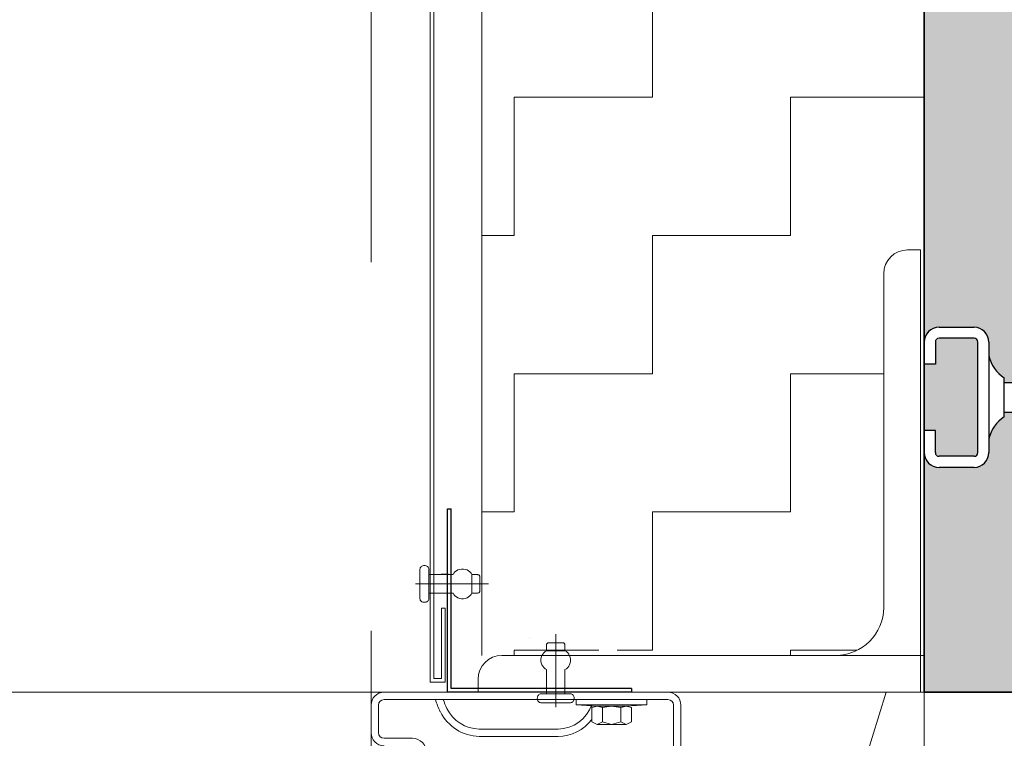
# Model space of a CAD drawing. Header units: metres. Extents: x 1316.5 to 1415.3, y -94.1 to -52.
# Tile 582 of 656: x 1410.578 to 1410.845, y -73.749 to -73.554. Entities that reach past the tile are written whole.
import ezdxf

# ---------------------------------------------------------------- set-up
doc = ezdxf.new("R2010")
doc.units = ezdxf.units.M
doc.header["$PDMODE"] = 65
for name, pattern in [('AUSGEZOGEN', [0]), ('GETRENNT2_S10', [0.045, 0.02, -0.01, 0, -0.005, 0, -0.01]), ('STRICHLINIE2_S3', [0.055, 0.04, -0.015])]:
    doc.linetypes.add(name, pattern=pattern)
for name, color, linetype in [('XR$3$_40732', 7, 'Continuous'), ('XR$3$_42143', 7, 'Continuous'), ('XR$3$_42154', 7, 'Continuous')]:
    doc.layers.add(name, color=color, linetype=linetype)
for name, color, linetype, lineweight in [('XR$3$Maßlinie 1_50', 7, 'AUSGEZOGEN', 25), ('XR$3$Muster', 4, 'AUSGEZOGEN', 13), ('XR$3$Möblierung', 4, 'AUSGEZOGEN', 13), ('XR$3$STANDARD_1', 7, 'AUSGEZOGEN', 25), ('XR$3$Wand', 1, 'AUSGEZOGEN', 50), ('XR$3$Wand Mauerwerk tr_1', 42, 'AUSGEZOGEN', 18)]:
    doc.layers.add(name, color=color, linetype=linetype, lineweight=lineweight)
doc.styles.add('ARIAL', font='arial.ttf')
doc.dimstyles.new('DIMSTYLE_18', dxfattribs={"dimtxt": 0.03, "dimasz": 0.03, "dimexe": 0, "dimexo": 1e-06, "dimgap": 0.015, "dimtad": 2, "dimdec": 0, "dimlfac": 1000, "dimrnd": 5, "dimzin": 12, "dimdsep": 46, "dimtxsty": 'ARIAL', "dimblk1": 'ALL_ML_KREIS', "dimblk2": 'ALL_ML_KREIS', "dimsah": 1, "dimcen": 0, "dimse1": 1, "dimse2": 1, "dimclrd": 7, "dimclre": 7, "dimclrt": 7, "dimadec": 0, "dimazin": 0, "dimtfac": 1, "dimtdec": 0, "dimtix": 1, "dimtmove": 2, "dimatfit": 3, "dimfxl": 0, "dimtzin": 0, "dimlwd": 0, "dimlwe": 25, "dimarcsym": 0})

# ---------------------------------------------------------------- blocks, each defined once
blk = doc.blocks.new('COMPLEXOBJECT_32')
at = {"layer": 'XR$3$_40732', "color": 3, "linetype": 'AUSGEZOGEN', "lineweight": 13, "transparency": 33554687}
for p, q in [((1410.819254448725, -73.61636920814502), (1410.822754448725, -73.61636920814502)), ((1410.822754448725, -73.61636920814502), (1410.822754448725, -73.73636920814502)), ((1410.812754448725, -73.71336920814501), (1410.812754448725, -73.62286920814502)), ((1410.709254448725, -73.72636920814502), (1410.799754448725, -73.72636920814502)), ((1410.702754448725, -73.73636920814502), (1410.702754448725, -73.73286920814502)), ((1410.822754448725, -73.73636920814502), (1410.702754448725, -73.73636920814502)), ((1410.753254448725, -73.73636665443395), (1410.733754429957, -73.73636665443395))]:
    blk.add_line(p, q, dxfattribs=at)
for centre, radius, start, end in [((1410.819254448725, -73.62286920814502), 0.006500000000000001, 90, 180), ((1410.799754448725, -73.71336920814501), 0.013, 270, 0), ((1410.709254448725, -73.73286920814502), 0.006500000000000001, 90, 180)]:
    blk.add_arc(centre, radius, start, end, dxfattribs=at)
blk = doc.blocks.new('COMPLEXOBJECT_34')
at = {"layer": 'XR$3$STANDARD_1', "color": 7, "linetype": 'AUSGEZOGEN', "lineweight": 25, "transparency": 33554687}
for p, q in [((1410.694459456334, -73.6866182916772), (1410.695457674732, -73.6866182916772)), ((1410.694459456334, -73.73636718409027), (1410.694459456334, -73.6866182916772)), ((1410.695457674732, -73.73536519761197), (1410.695457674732, -73.6866182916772)), ((1410.744345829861, -73.73636718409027), (1410.694459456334, -73.73636718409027)), ((1410.744345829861, -73.73536519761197), (1410.695457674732, -73.73536519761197)), ((1410.744345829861, -73.73536519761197), (1410.744345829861, -73.73636718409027))]:
    blk.add_line(p, q, dxfattribs=at)
blk = doc.blocks.new('COMPLEXOBJECT_35')
at = {"layer": 'XR$3$_42143', "color": 7, "linetype": 'AUSGEZOGEN', "lineweight": 13, "transparency": 33554687}
for p, q in [((1410.689777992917, -73.16660518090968), (1410.689777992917, -73.73360485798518)), ((1410.690776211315, -73.16760711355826), (1410.690776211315, -73.73260653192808)), ((1410.692843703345, -73.71360582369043), (1410.693843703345, -73.71360582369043)), ((1410.692843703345, -73.73260653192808), (1410.692843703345, -73.71360582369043)), ((1410.693845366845, -73.73360485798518), (1410.693845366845, -73.71360582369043)), ((1410.689777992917, -73.73360485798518), (1410.693845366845, -73.73360485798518)), ((1410.690776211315, -73.73260653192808), (1410.692843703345, -73.73260653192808))]:
    blk.add_line(p, q, dxfattribs=at)
blk = doc.blocks.new('ALL_ML_KREIS')
at = {"color": 0, "linetype": 'ByBlock', "lineweight": -2}
for p, q in [((0, -0.5), (0, 0.5)), ((-1, 0), (0.5, 0))]:
    blk.add_line(p, q, dxfattribs=at)
blk.add_circle((0, 0), 0.15, dxfattribs=at)
blk = doc.blocks.new('*D204')
at = {"layer": 'DEFPOINTS', "color": 7, "linetype": 'AUSGEZOGEN', "lineweight": 25, "transparency": 33554687}
for p in [(1409.465266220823, -73.19871841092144), (1410.673766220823, -73.19871841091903), (1409.465266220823, -74.35704428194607)]:
    blk.add_point(p, dxfattribs=at)
at = {"layer": 'XR$3$Maßlinie 1_50', "color": 7, "linetype": 'AUSGEZOGEN', "lineweight": -2, "transparency": 33554687}
blk.add_line((1409.465266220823, -74.35704428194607), (1410.673766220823, -74.35704428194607), dxfattribs=at)
at = {"layer": 'XR$3$Maßlinie 1_50', "color": 7, "linetype": 'AUSGEZOGEN', "lineweight": 25, "transparency": 33554687, "xscale": 0.03, "yscale": 0.03, "zscale": 0.03, "rotation": 180}
blk.add_blockref('ALL_ML_KREIS', (1409.465266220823, -74.35704428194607), dxfattribs=at)
at = {"layer": 'XR$3$Maßlinie 1_50', "color": 7, "linetype": 'AUSGEZOGEN', "lineweight": 25, "transparency": 33554687, "xscale": 0.03, "yscale": 0.03, "zscale": 0.03}
blk.add_blockref('ALL_ML_KREIS', (1410.673766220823, -74.35704428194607), dxfattribs=at)
blk = doc.blocks.new('*D205')
at = {"layer": 'DEFPOINTS', "color": 7, "linetype": 'AUSGEZOGEN', "lineweight": 25, "transparency": 33554687}
for p in [(1410.823766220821, -73.61836604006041), (1409.315268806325, -73.81242328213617), (1409.315268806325, -74.48021967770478)]:
    blk.add_point(p, dxfattribs=at)
at = {"layer": 'XR$3$Maßlinie 1_50', "color": 7, "linetype": 'AUSGEZOGEN', "lineweight": -2, "transparency": 33554687}
blk.add_line((1409.315268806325, -74.48021967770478), (1410.823766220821, -74.48021967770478), dxfattribs=at)
at = {"layer": 'XR$3$Maßlinie 1_50', "color": 7, "linetype": 'AUSGEZOGEN', "lineweight": 25, "transparency": 33554687, "xscale": 0.03, "yscale": 0.03, "zscale": 0.03, "rotation": 180}
blk.add_blockref('ALL_ML_KREIS', (1409.315268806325, -74.48021967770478), dxfattribs=at)
at = {"layer": 'XR$3$Maßlinie 1_50', "color": 7, "linetype": 'AUSGEZOGEN', "lineweight": 25, "transparency": 33554687, "xscale": 0.03, "yscale": 0.03, "zscale": 0.03}
blk.add_blockref('ALL_ML_KREIS', (1410.823766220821, -74.48021967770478), dxfattribs=at)

msp = doc.modelspace()

# ---------------------------------------------------------------- hatches: boundary and pattern name
at = {"layer": 'XR$3$Muster', "linetype": 'AUSGEZOGEN', "lineweight": 13, "transparency": 33554687}
h = msp.add_hatch(dxfattribs=at)
h.set_pattern_fill('MUSTER', color=4, scale=0.0375, angle=90.00000000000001, style=0, pattern_type=2)
h.set_pattern_definition([(90.00000000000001, (-0.07500000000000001, 0.07499999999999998), (-0.03750000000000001, 0.03749999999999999), [0.0375, -0.0375]), (180, (-0.07500000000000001, 0.07499999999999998), (-0.03750000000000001, -0.03749999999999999), [0.0375, -0.0375])])
h.paths.add_polyline_path([(1410.823766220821, -73.61589163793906), (1410.823766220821, -73.33636920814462), (1410.703766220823, -73.33636920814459), (1410.703766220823, -73.72636920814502), (1410.735486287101, -73.72636920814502), (1410.735486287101, -73.71041954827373), (1410.73606567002, -73.70907387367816), (1410.737142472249, -73.70657289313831), (1410.737938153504, -73.70472484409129), (1410.740458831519, -73.71041954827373), (1410.740458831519, -73.72521909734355), (1410.745630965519, -73.72636920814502), (1410.799754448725, -73.72636920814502), (1410.801321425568, -73.72627442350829), (1410.80286555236, -73.72599145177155), (1410.804364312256, -73.72552441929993), (1410.805795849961, -73.7248801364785), (1410.807139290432, -73.72406799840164), (1410.808375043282, -73.72309984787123), (1410.809485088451, -73.72198980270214), (1410.810453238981, -73.72075404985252), (1410.811265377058, -73.71941060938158), (1410.81190965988, -73.71797907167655), (1410.812376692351, -73.71648031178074), (1410.812659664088, -73.71493618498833), (1410.812754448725, -73.71336920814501), (1410.812754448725, -73.62286920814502), (1410.812975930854, -73.62118688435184), (1410.8136252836, -73.61961920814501), (1410.814658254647, -73.6182730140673), (1410.816004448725, -73.61724004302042), (1410.817572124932, -73.61659069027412), (1410.819254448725, -73.61636920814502), (1410.822754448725, -73.61636920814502)], flags=0)
at = {"layer": 'XR$3$Möblierung', "linetype": 'AUSGEZOGEN', "lineweight": 13, "transparency": 33554687}
for points in [[(1411.523766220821, -73.66536920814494), (1411.523766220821, -73.64736920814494), (1411.523766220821, -73.33636920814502), (1411.288766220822, -73.33636920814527), (1411.282766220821, -73.33636920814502), (1411.264766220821, -73.33636920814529), (1410.823766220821, -73.33636920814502), (1410.823766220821, -73.42136920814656), (1410.823961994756, -73.4201331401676), (1410.824530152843, -73.41901806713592), (1410.825415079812, -73.41813314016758), (1410.826530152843, -73.41756498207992), (1410.827766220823, -73.41736920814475), (1410.837266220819, -73.41736920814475), (1410.838502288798, -73.41756498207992), (1410.83961736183, -73.41813314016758), (1410.840502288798, -73.41901806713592), (1410.841070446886, -73.4201331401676), (1410.841266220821, -73.4213692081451), (1410.841266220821, -73.42562266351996), (1410.842390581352, -73.42788772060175), (1410.843249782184, -73.42911515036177), (1410.844282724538, -73.43020043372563), (1410.845466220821, -73.43111920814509), (1410.845466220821, -73.43236920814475), (1410.897666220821, -73.43236920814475), (1410.897666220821, -73.43207693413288), (1410.897890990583, -73.4319410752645), (1410.899766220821, -73.42836920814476), (1410.899766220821, -73.42764211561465), (1410.901666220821, -73.42764211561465), (1410.901666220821, -73.44509630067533), (1410.899766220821, -73.44509630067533), (1410.899766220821, -73.44436920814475), (1410.897890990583, -73.44079734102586), (1410.897666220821, -73.44066148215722), (1410.897666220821, -73.44036920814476), (1410.845466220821, -73.44036920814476), (1410.845466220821, -73.44161920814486), (1410.844282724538, -73.44253798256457), (1410.843249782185, -73.44362326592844), (1410.842390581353, -73.44485069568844), (1410.841266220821, -73.4471157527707), (1410.841266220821, -73.45136920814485), (1410.841070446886, -73.45260527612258), (1410.840502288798, -73.45372034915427), (1410.83961736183, -73.45460527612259), (1410.838502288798, -73.45517343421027), (1410.837266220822, -73.45536920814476), (1410.827766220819, -73.45536920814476), (1410.826530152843, -73.45517343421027), (1410.825415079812, -73.45460527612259), (1410.824530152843, -73.45372034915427), (1410.823961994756, -73.45260527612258), (1410.823766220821, -73.45136920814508), (1410.823766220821, -73.64136920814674), (1410.823961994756, -73.64013314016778), (1410.824530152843, -73.6390180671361), (1410.825415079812, -73.63813314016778), (1410.826530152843, -73.6375649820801), (1410.827766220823, -73.63736920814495), (1410.837266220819, -73.63736920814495), (1410.838502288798, -73.6375649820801), (1410.83961736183, -73.63813314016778), (1410.840502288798, -73.6390180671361), (1410.841070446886, -73.64013314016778), (1410.841266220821, -73.64136920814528), (1410.841266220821, -73.64562266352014), (1410.842390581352, -73.64788772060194), (1410.843249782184, -73.64911515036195), (1410.844282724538, -73.65020043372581), (1410.845466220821, -73.65111920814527), (1410.845466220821, -73.65236920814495), (1410.897666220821, -73.65236920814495), (1410.897666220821, -73.65207693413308), (1410.897890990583, -73.6519410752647), (1410.899766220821, -73.64836920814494), (1410.899766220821, -73.64764211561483), (1410.901666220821, -73.64764211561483), (1410.901666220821, -73.66509630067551), (1410.899766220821, -73.66509630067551), (1410.899766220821, -73.66436920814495), (1410.897890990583, -73.66079734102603), (1410.897666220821, -73.66066148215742), (1410.897666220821, -73.66036920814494), (1410.845466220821, -73.66036920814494), (1410.845466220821, -73.66161920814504), (1410.844282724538, -73.66253798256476), (1410.843249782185, -73.6636232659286), (1410.842390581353, -73.66485069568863), (1410.841266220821, -73.66711575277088), (1410.841266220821, -73.67136920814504), (1410.841070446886, -73.67260527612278), (1410.840502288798, -73.67372034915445), (1410.83961736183, -73.67460527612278), (1410.838502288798, -73.67517343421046), (1410.837266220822, -73.67536920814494), (1410.827766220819, -73.67536920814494), (1410.826530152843, -73.67517343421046), (1410.825415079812, -73.67460527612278), (1410.824530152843, -73.67372034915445), (1410.823961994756, -73.67260527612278), (1410.823766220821, -73.67136920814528), (1410.823766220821, -73.73636920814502), (1411.523766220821, -73.73636920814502)], [(1410.827766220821, -73.64036920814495), (1410.826766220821, -73.64136920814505), (1410.826766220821, -73.64736920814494), (1410.823766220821, -73.64736920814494), (1410.823766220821, -73.66536920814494), (1410.826766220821, -73.66536920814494), (1410.826766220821, -73.6713692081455), (1410.827766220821, -73.67236920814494), (1410.837266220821, -73.67236920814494), (1410.838266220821, -73.67136920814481), (1410.838266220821, -73.6413692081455), (1410.837266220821, -73.64036920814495)]]:
    msp.add_hatch(color=8, dxfattribs=at).paths.add_polyline_path(points)

# ---------------------------------------------------------------- linework, layer by layer
at = {"transparency": 33554687}
for p, q in [((1410.827766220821, -73.63736920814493), (1410.837266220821, -73.63736920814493)), ((1410.837266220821, -73.64036920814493), (1410.827766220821, -73.64036920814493)), ((1410.823766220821, -73.64136920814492), (1410.823766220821, -73.64736920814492)), ((1410.826766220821, -73.64136920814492), (1410.826766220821, -73.64736920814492)), ((1410.838266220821, -73.67136920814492), (1410.838266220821, -73.64136920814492)), ((1410.841266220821, -73.64136920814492), (1410.841266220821, -73.67136920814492)), ((1410.826766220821, -73.64736920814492), (1410.823766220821, -73.64736920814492)), ((1410.845466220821, -73.66161920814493), (1410.845466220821, -73.65111920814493)), ((1410.845466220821, -73.65236920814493), (1410.897182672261, -73.65236920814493)), ((1410.845466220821, -73.66036920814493), (1410.897182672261, -73.66036920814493)), ((1410.823766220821, -73.67136920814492), (1410.823766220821, -73.66536920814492)), ((1410.826766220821, -73.66536920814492), (1410.823766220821, -73.66536920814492)), ((1410.826766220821, -73.67136920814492), (1410.826766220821, -73.66536920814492)), ((1410.837266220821, -73.67236920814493), (1410.827766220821, -73.67236920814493)), ((1410.837266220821, -73.67536920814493), (1410.827766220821, -73.67536920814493))]:
    msp.add_line(p, q, dxfattribs=at)
for centre, radius, start, end in [((1410.827766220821, -73.64136920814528), 0.004, 90, 180), ((1410.837266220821, -73.64136920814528), 0.004, 0, 90), ((1410.827766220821, -73.64136920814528), 0.001, 90, 180), ((1410.837266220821, -73.64136920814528), 0.001, 0, 90), ((1410.850989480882, -73.64278292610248), 0.01, 193.5107739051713, 236.4732664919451), ((1410.850989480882, -73.66995549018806), 0.01, 123.5267335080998, 166.4892260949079), ((1410.827766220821, -73.67136920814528), 0.004, 180, 270), ((1410.827766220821, -73.67136920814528), 0.001, 180, 270), ((1410.837266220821, -73.67136920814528), 0.004, 270, 0), ((1410.837266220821, -73.67136920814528), 0.001, 270, 0)]:
    msp.add_arc(centre, radius, start, end, dxfattribs=at)
at = {"layer": 'XR$3$_40732', "color": 3, "linetype": 'AUSGEZOGEN', "lineweight": 13, "transparency": 33554687}
for p, q in [((1410.734766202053, -73.7363666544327), (1410.677266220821, -73.7363666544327)), ((1410.754266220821, -73.7363666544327), (1410.734766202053, -73.7363666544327)), ((1410.691228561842, -73.7383666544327), (1410.677266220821, -73.7383666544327)), ((1410.693329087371, -73.7383666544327), (1410.691228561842, -73.7383666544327)), ((1410.734203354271, -73.7383666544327), (1410.693329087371, -73.7383666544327)), ((1410.754266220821, -73.7383666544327), (1410.7363038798, -73.7383666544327)), ((1410.673766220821, -73.74476665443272), (1410.673766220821, -73.7398666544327)), ((1410.675766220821, -73.7398666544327), (1410.675766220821, -73.7473666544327)), ((1410.755766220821, -73.8463666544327), (1410.755766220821, -73.7398666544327)), ((1410.757766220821, -73.7398666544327), (1410.757766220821, -73.8463666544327)), ((1410.673766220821, -73.7473666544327), (1410.673766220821, -73.74476665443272)), ((1410.703071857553, -73.7463666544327), (1410.724460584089, -73.7463666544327)), ((1410.685016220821, -73.7488666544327), (1410.677266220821, -73.7488666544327)), ((1410.703071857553, -73.7483666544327), (1410.713766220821, -73.7483666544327)), ((1410.713766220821, -73.7483666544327), (1410.724460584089, -73.7483666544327))]:
    msp.add_line(p, q, dxfattribs=at)
for centre, radius, start, end in [((1410.677266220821, -73.7398666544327), 0.0035, 90, 180), ((1410.754266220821, -73.7398666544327), 0.0035, 0, 90), ((1410.677266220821, -73.7398666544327), 0.0015, 90, 180), ((1410.712273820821, -73.73195595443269), 0.02199999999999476, 196.9415183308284, 206.1558692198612), ((1410.712273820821, -73.73195595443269), 0.01999999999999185, 198.6952824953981, 206.1558692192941), ((1410.754266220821, -73.7398666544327), 0.0015, 0, 90), ((1410.703343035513, -73.73636971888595), 0.01199999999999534, 206.1558692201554, 268.7051103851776), ((1410.703297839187, -73.73636920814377), 0.009999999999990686, 206.1558692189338, 268.7051103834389), ((1410.724234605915, -73.73636920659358), 0.009999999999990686, 271.2948338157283, 340.0908742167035), ((1410.724189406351, -73.73636971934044), 0.01199999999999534, 271.2948877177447, 321.9334264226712), ((1410.677266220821, -73.7473666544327), 0.0035, 180, 270), ((1410.677266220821, -73.7473666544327), 0.0015, 180, 270), ((1410.685016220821, -73.7526166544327), 0.00375, 0, 90)]:
    msp.add_arc(centre, radius, start, end, dxfattribs=at)
at = {"layer": 'XR$3$_42143', "color": 7, "linetype": 'AUSGEZOGEN', "lineweight": 13, "transparency": 33554687}
for p, q in [((1410.694777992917, -73.70436920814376), (1410.692777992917, -73.70436920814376)), ((1410.789777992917, -73.72636920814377), (1410.823766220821, -73.72636920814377)), ((1410.709777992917, -73.73636920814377), (1410.199777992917, -73.73636920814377))]:
    msp.add_line(p, q, dxfattribs=at)
at = {"layer": 'XR$3$_42154', "color": 7, "linetype": 'STRICHLINIE2_S3', "lineweight": 13, "transparency": 33554687}
msp.add_line((1410.673766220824, -72.91971841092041), (1410.673766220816, -74.41504428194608), dxfattribs=at)
at = {"layer": 'XR$3$STANDARD_1', "color": 7, "linetype": 'AUSGEZOGEN', "lineweight": 13, "transparency": 33554687}
for p, q in [((1410.687015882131, -73.70297660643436), (1410.687040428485, -73.70278260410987)), ((1410.687015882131, -73.70297660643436), (1410.687019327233, -73.71097764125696)), ((1410.687040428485, -73.70278260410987), (1410.68710760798, -73.70259215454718)), ((1410.68710760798, -73.70259215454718), (1410.687216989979, -73.7024192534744)), ((1410.687216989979, -73.7024192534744), (1410.687365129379, -73.70226756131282)), ((1410.687365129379, -73.70226756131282), (1410.687548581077, -73.7021440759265)), ((1410.687548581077, -73.7021440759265), (1410.68775657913, -73.70205235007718)), ((1410.68775657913, -73.70205235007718), (1410.687982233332, -73.70199593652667)), ((1410.687982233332, -73.70199593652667), (1410.688215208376, -73.7019747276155)), ((1410.688215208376, -73.7019747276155), (1410.688448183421, -73.70199593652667)), ((1410.688448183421, -73.70199593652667), (1410.688673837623, -73.70205235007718)), ((1410.688673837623, -73.70205235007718), (1410.688881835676, -73.7021440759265)), ((1410.688881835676, -73.7021440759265), (1410.689065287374, -73.70226756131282)), ((1410.689065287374, -73.70226756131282), (1410.689213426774, -73.7024192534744)), ((1410.689213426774, -73.7024192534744), (1410.689322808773, -73.70259215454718)), ((1410.689322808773, -73.70259215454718), (1410.68939343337, -73.70277905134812)), ((1410.68939343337, -73.70277905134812), (1410.689414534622, -73.70297660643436)), ((1410.689414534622, -73.7044759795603), (1410.689414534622, -73.70297660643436)), ((1410.689414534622, -73.7044759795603), (1410.696022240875, -73.70447242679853)), ((1410.689414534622, -73.7044759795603), (1410.689417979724, -73.7094748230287)), ((1410.696022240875, -73.70447242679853), (1410.696226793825, -73.70408086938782)), ((1410.696226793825, -73.70408086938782), (1410.69651618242, -73.70373162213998)), ((1410.69651618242, -73.70373162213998), (1410.696883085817, -73.70343179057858)), ((1410.696883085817, -73.70343179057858), (1410.697309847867, -73.70319892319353)), ((1410.697309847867, -73.70319892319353), (1410.697782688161, -73.70303668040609)), ((1410.697782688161, -73.70303668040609), (1410.698286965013, -73.70295550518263)), ((1410.698286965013, -73.70295550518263), (1410.698798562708, -73.70295550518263)), ((1410.698798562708, -73.70295550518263), (1410.699299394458, -73.70303668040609)), ((1410.699299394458, -73.70303668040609), (1410.699772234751, -73.70319892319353)), ((1410.699772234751, -73.70319892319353), (1410.700202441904, -73.70343179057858)), ((1410.700202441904, -73.70343179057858), (1410.700569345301, -73.70373162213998)), ((1410.700569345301, -73.70373162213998), (1410.700858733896, -73.70408086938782)), ((1410.700858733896, -73.70408086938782), (1410.701063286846, -73.70447242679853)), ((1410.702622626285, -73.70447242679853), (1410.701063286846, -73.70447242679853)), ((1410.701063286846, -73.70447242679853), (1410.701063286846, -73.70947127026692)), ((1410.702622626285, -73.70447242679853), (1410.702738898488, -73.7044829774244)), ((1410.702738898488, -73.7044829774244), (1410.702852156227, -73.7045112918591)), ((1410.702852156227, -73.7045112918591), (1410.702954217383, -73.70455715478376)), ((1410.702954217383, -73.70455715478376), (1410.703045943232, -73.70461712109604)), ((1410.703045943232, -73.70461712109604), (1410.703120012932, -73.70469463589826)), ((1410.685816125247, -73.70697712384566), (1410.705621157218, -73.70697012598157)), ((1410.703120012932, -73.70469463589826), (1410.703176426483, -73.70477936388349)), ((1410.703176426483, -73.70477936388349), (1410.703211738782, -73.70487464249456)), ((1410.703211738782, -73.70487464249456), (1410.703222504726, -73.70497336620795)), ((1410.703225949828, -73.7089703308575), (1410.703222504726, -73.70497336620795)), ((1410.689417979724, -73.71097419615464), (1410.689417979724, -73.7094748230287)), ((1410.689417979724, -73.7094748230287), (1410.696025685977, -73.7094748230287)), ((1410.696226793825, -73.70986638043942), (1410.696025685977, -73.7094748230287)), ((1410.69651618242, -73.71021562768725), (1410.696226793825, -73.70986638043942)), ((1410.700862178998, -73.70986293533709), (1410.700569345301, -73.71021562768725)), ((1410.701063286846, -73.70947127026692), (1410.700862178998, -73.70986293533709)), ((1410.701063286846, -73.70947127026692), (1410.702622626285, -73.70947127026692)), ((1410.702742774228, -73.70946071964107), (1410.702622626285, -73.70947127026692)), ((1410.702852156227, -73.7094325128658), (1410.702742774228, -73.70946071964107)), ((1410.702957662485, -73.70938664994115), (1410.702852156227, -73.7094325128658)), ((1410.703049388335, -73.70932668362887), (1410.702957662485, -73.70938664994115)), ((1410.703123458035, -73.7092490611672), (1410.703049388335, -73.70932668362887)), ((1410.703176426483, -73.70916444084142), (1410.703123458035, -73.7092490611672)), ((1410.703211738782, -73.70906916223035), (1410.703176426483, -73.70916444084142)), ((1410.703225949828, -73.7089703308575), (1410.703211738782, -73.70906916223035)), ((1410.687040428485, -73.7111717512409), (1410.687019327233, -73.71097764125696)), ((1410.687111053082, -73.71135864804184), (1410.687040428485, -73.7111717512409)), ((1410.687220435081, -73.71153154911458), (1410.687111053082, -73.71135864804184)), ((1410.687368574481, -73.71168324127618), (1410.687220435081, -73.71153154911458)), ((1410.68755202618, -73.7118067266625), (1410.687368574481, -73.71168324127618)), ((1410.687760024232, -73.71189845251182), (1410.68755202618, -73.7118067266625)), ((1410.687986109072, -73.71195841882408), (1410.687760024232, -73.71189845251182)), ((1410.688218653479, -73.71197607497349), (1410.687986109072, -73.71195841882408)), ((1410.688451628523, -73.71195486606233), (1410.688218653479, -73.71197607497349)), ((1410.688677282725, -73.71189845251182), (1410.688451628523, -73.71195486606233)), ((1410.688885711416, -73.7118067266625), (1410.688677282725, -73.71189845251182)), ((1410.689068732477, -73.71168324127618), (1410.688885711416, -73.7118067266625)), ((1410.689217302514, -73.71153154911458), (1410.689068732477, -73.71168324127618)), ((1410.689326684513, -73.71135864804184), (1410.689217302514, -73.71153154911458)), ((1410.689396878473, -73.7111717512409), (1410.689326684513, -73.71135864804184)), ((1410.689417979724, -73.71097419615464), (1410.689396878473, -73.7111717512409)), ((1410.696883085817, -73.7105155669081), (1410.69651618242, -73.71021562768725)), ((1410.69731329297, -73.71074832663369), (1410.696883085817, -73.7105155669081)), ((1410.697786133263, -73.71091067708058), (1410.69731329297, -73.71074832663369)), ((1410.698290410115, -73.71099174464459), (1410.697786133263, -73.71091067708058)), ((1410.69880200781, -73.71099174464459), (1410.698290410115, -73.71099174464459)), ((1410.69930283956, -73.71090712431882), (1410.69880200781, -73.71099174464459)), ((1410.699775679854, -73.71074832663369), (1410.69930283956, -73.71090712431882)), ((1410.700202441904, -73.71051201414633), (1410.699775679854, -73.71074832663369)), ((1410.700569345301, -73.71021562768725), (1410.700202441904, -73.71051201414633)), ((1410.723835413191, -73.74040290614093), (1410.723828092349, -73.72059798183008)), ((1410.716772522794, -73.72140230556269), (1410.716772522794, -73.72140230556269)), ((1410.721369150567, -73.72336730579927), (1410.72141522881, -73.72326492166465)), ((1410.72141522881, -73.72326492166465), (1410.721475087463, -73.72317319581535)), ((1410.721475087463, -73.72317319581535), (1410.721552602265, -73.72309912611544)), ((1410.721552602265, -73.72309912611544), (1410.72163743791, -73.72304271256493)), ((1410.72163743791, -73.72304271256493), (1410.721732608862, -73.7230109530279)), ((1410.721732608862, -73.7230109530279), (1410.721827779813, -73.72299684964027)), ((1410.725828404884, -73.72299684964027), (1410.721827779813, -73.72299684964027)), ((1410.725828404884, -73.72299684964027), (1410.725927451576, -73.72300740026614)), ((1410.725927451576, -73.72300740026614), (1410.726022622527, -73.72304271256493)), ((1410.726022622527, -73.72304271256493), (1410.726107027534, -73.72309557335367)), ((1410.726107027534, -73.72309557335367), (1410.726184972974, -73.72317319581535)), ((1410.726184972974, -73.72317319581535), (1410.726244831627, -73.7232613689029)), ((1410.726244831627, -73.7232613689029), (1410.726290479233, -73.72336730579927)), ((1410.720289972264, -73.72601658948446), (1410.720586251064, -73.72565323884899)), ((1410.720586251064, -73.72565323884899), (1410.720938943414, -73.72536040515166)), ((1410.720938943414, -73.72536040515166), (1410.721330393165, -73.7251594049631)), ((1410.721330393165, -73.72359651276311), (1410.721337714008, -73.7234801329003)), ((1410.721330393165, -73.72359651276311), (1410.721330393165, -73.7251594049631)), ((1410.721330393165, -73.7251594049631), (1410.726329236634, -73.72515585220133)), ((1410.721337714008, -73.7234801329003), (1410.721369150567, -73.72336730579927)), ((1410.726290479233, -73.72336730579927), (1410.726318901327, -73.7234801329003)), ((1410.726318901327, -73.7234801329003), (1410.726329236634, -73.72359651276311)), ((1410.726329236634, -73.72515585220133), (1410.726329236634, -73.72359651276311)), ((1410.726329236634, -73.72515585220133), (1410.726721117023, -73.72536040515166)), ((1410.726721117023, -73.72536040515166), (1410.727073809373, -73.72564968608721)), ((1410.727073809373, -73.72564968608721), (1410.727370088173, -73.72601658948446)), ((1410.719813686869, -73.7274242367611), (1410.719894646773, -73.7269197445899)), ((1410.719813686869, -73.72793572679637), (1410.719813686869, -73.7274242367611)), ((1410.719894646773, -73.72843666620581), (1410.719813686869, -73.72793572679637)), ((1410.719894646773, -73.7269197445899), (1410.72005699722, -73.72644701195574)), ((1410.72005699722, -73.72890939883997), (1410.719894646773, -73.72843666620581)), ((1410.72005699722, -73.72644701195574), (1410.720289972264, -73.72601658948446)), ((1410.727370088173, -73.72601658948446), (1410.727606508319, -73.72644345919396)), ((1410.727606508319, -73.72644345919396), (1410.727765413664, -73.72691619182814)), ((1410.727765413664, -73.72843311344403), (1410.727606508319, -73.72890584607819)), ((1410.727765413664, -73.72691619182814), (1410.727849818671, -73.72742068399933)), ((1410.727849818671, -73.7279321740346), (1410.727765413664, -73.72843311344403)), ((1410.727849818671, -73.72742068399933), (1410.727849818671, -73.7279321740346)), ((1410.720289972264, -73.72933982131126), (1410.72005699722, -73.72890939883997)), ((1410.720589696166, -73.72970317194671), (1410.720289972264, -73.72933982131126)), ((1410.720938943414, -73.72999600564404), (1410.720589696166, -73.72970317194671)), ((1410.721330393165, -73.7301970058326), (1410.720938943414, -73.72999600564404)), ((1410.721334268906, -73.73680460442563), (1410.721330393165, -73.7301970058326)), ((1410.726724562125, -73.72999245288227), (1410.726329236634, -73.7301970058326)), ((1410.726333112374, -73.73680105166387), (1410.726329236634, -73.7301970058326)), ((1410.727073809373, -73.72970317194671), (1410.726724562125, -73.72999245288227)), ((1410.727370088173, -73.72933626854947), (1410.727073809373, -73.72970317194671)), ((1410.727606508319, -73.72890584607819), (1410.727370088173, -73.72933626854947)), ((1410.718832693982, -73.73800403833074), (1410.718850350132, -73.73777117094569)), ((1410.718854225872, -73.7382403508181), (1410.718832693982, -73.73800403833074)), ((1410.718850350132, -73.73777117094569), (1410.718910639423, -73.73754540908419)), ((1410.718910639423, -73.73846266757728), (1410.718854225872, -73.7382403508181)), ((1410.718910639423, -73.73754540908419), (1410.719002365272, -73.73733730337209)), ((1410.719002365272, -73.73867077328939), (1410.718910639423, -73.73846266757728)), ((1410.719002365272, -73.73733730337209), (1410.71912552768, -73.73715740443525)), ((1410.71912552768, -73.738854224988), (1410.719002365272, -73.73867077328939)), ((1410.71912552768, -73.73715740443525), (1410.71927754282, -73.73700571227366)), ((1410.71927754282, -73.73900236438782), (1410.71912552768, -73.738854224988)), ((1410.71927754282, -73.73700571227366), (1410.719450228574, -73.73689633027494)), ((1410.719450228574, -73.73911174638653), (1410.71927754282, -73.73900236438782)), ((1410.719450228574, -73.73689633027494), (1410.719637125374, -73.73682925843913)), ((1410.719637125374, -73.73918226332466), (1410.719450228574, -73.73911174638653)), ((1410.719637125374, -73.73682925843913), (1410.71983478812, -73.73680460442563)), ((1410.71983478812, -73.73920347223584), (1410.719637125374, -73.73918226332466)), ((1410.721334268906, -73.73680460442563), (1410.71983478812, -73.73680460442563)), ((1410.71983478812, -73.73920347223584), (1410.727832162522, -73.73919991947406)), ((1410.721334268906, -73.73680460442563), (1410.726333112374, -73.73680105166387)), ((1410.727832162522, -73.73680105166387), (1410.726333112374, -73.73680105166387)), ((1410.727832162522, -73.73680105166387), (1410.728026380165, -73.73682570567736)), ((1410.728029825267, -73.73917881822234), (1410.727832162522, -73.73919991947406)), ((1410.728026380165, -73.73682570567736), (1410.728216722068, -73.73689277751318)), ((1410.728216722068, -73.73910819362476), (1410.728029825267, -73.73917881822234)), ((1410.728216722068, -73.73689277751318), (1410.72838983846, -73.73700215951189)), ((1410.72838983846, -73.7389989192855), (1410.728216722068, -73.73910819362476)), ((1410.72838983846, -73.73700215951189), (1410.728541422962, -73.73715385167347)), ((1410.728541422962, -73.73885067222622), (1410.72838983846, -73.7389989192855)), ((1410.728541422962, -73.73715385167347), (1410.72866458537, -73.73733375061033)), ((1410.72866458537, -73.73866722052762), (1410.728541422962, -73.73885067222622)), ((1410.72866458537, -73.73733375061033), (1410.728756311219, -73.73754185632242)), ((1410.728756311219, -73.7384591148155), (1410.72866458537, -73.73866722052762)), ((1410.728756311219, -73.73754185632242), (1410.728813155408, -73.73776761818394)), ((1410.728813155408, -73.73823335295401), (1410.728756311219, -73.7384591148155)), ((1410.728813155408, -73.73776761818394), (1410.728834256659, -73.73800048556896)), ((1410.728834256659, -73.73800048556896), (1410.728813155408, -73.73823335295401)), ((1410.729345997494, -73.73836665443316), (1410.729345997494, -73.73979033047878)), ((1410.748554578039, -73.73836665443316), (1410.729345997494, -73.73836665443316)), ((1410.748554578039, -73.73836665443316), (1410.748554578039, -73.73979033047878)), ((1410.73506750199, -73.74014452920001), (1410.729345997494, -73.73979033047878)), ((1410.748554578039, -73.73979033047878), (1410.729345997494, -73.73979033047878)), ((1410.733636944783, -73.74442207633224), (1410.733636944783, -73.73977449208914)), ((1410.74290043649, -73.74014452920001), (1410.73506750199, -73.74014452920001)), ((1410.741470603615, -73.74442207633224), (1410.741470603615, -73.74050560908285)), ((1410.74290043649, -73.74014452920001), (1410.748554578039, -73.73979033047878)), ((1410.744330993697, -73.74050560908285), (1410.744330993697, -73.74442207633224)), ((1410.7389499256, -73.74513047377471), (1410.736498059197, -73.74442207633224)), ((1410.741470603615, -73.74442207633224), (1410.7389499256, -73.74513047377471)), ((1410.73506750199, -73.74513047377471), (1410.74290043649, -73.74513047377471))]:
    msp.add_line(p, q, dxfattribs=at)
at = {"layer": 'XR$3$STANDARD_1', "color": 7, "linetype": 'AUSGEZOGEN', "lineweight": 35, "transparency": 33554687}
msp.add_lwpolyline([(1410.823766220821, -73.33636920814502), (1411.523766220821, -73.33636920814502), (1411.523766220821, -73.73636920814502), (1410.823766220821, -73.73636920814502), (1410.823766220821, -73.33636920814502)], close=True, dxfattribs=at)
at = {"layer": 'XR$3$STANDARD_1', "color": 7, "linetype": 'AUSGEZOGEN', "lineweight": 13, "transparency": 33554687}
for points in [[(1410.733636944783, -73.74050560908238), (1410.73506750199, -73.74014452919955), (1410.736498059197, -73.74050560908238), (1410.736498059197, -73.74442207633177)], [(1410.736498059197, -73.74050560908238), (1410.7389499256, -73.74014452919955), (1410.741470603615, -73.74050560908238), (1410.74290043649, -73.74014452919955), (1410.744330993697, -73.74050560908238)], [(1410.736498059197, -73.74442207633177), (1410.73506750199, -73.74513047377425), (1410.733636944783, -73.74442207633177)], [(1410.744330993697, -73.74442207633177), (1410.74290043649, -73.74513047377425), (1410.741470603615, -73.74442207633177)]]:
    msp.add_lwpolyline(points, dxfattribs=at)
at = {"layer": 'XR$3$Wand', "color": 4, "linetype": 'AUSGEZOGEN', "lineweight": 13, "transparency": 33554687}
msp.add_line((1410.703766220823, -73.33636920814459), (1410.703766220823, -73.72636920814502), dxfattribs=at)
at = {"layer": 'XR$3$Wand Mauerwerk tr_1', "color": 7, "linetype": 'AUSGEZOGEN', "lineweight": 13, "transparency": 33554687}
msp.add_line((1410.682783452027, -74.15984204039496), (1410.813439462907, -73.7363692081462), dxfattribs=at)
at = {"layer": 'XR$3$Wand Mauerwerk tr_1', "color": 7, "linetype": 'AUSGEZOGEN', "lineweight": 18, "transparency": 33554687}
msp.add_line((1410.779777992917, -73.73636920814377), (1410.823766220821, -73.73636920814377), dxfattribs=at)
at = {"layer": 'XR$3$Wand Mauerwerk tr_1', "color": 7, "linetype": 'GETRENNT2_S10', "lineweight": 13, "transparency": 33554687}
msp.add_line((1410.823766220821, -73.73636920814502), (1410.823766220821, -74.53821967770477), dxfattribs=at)

# ---------------------------------------------------------------- block references
at = {"layer": 'XR$3$_40732', "color": 3, "linetype": 'AUSGEZOGEN', "lineweight": 13, "transparency": 33554687}
msp.add_blockref('COMPLEXOBJECT_32', (0, 0), dxfattribs=at)
at = {"layer": 'XR$3$_42143', "color": 7, "linetype": 'AUSGEZOGEN', "lineweight": 13, "transparency": 33554687}
msp.add_blockref('COMPLEXOBJECT_35', (0, 0), dxfattribs=at)
at = {"layer": 'XR$3$STANDARD_1', "color": 7, "linetype": 'AUSGEZOGEN', "lineweight": 25, "transparency": 33554687}
msp.add_blockref('COMPLEXOBJECT_34', (0, 0), dxfattribs=at)

# ---------------------------------------------------------------- dimensions: what is measured, and where the dimension line sits
at = {"layer": 'XR$3$Maßlinie 1_50', "color": 7, "linetype": 'AUSGEZOGEN', "lineweight": 25, "transparency": 33554687}
for base, p1, p2, picture, middle in [((1410.673766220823, -74.35704428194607), (1409.465266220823, -73.19871941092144), (1410.673766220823, -73.19871941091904), '*D204', (1410.069516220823, -74.34204428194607)), ((1410.823766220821, -74.48021967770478), (1409.315268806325, -73.81242428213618), (1410.823766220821, -73.61836704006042), '*D205', (1410.069517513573, -74.46521967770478))]:
    dim = msp.add_linear_dim(base=base, p1=p1, p2=p2, dimstyle='DIMSTYLE_18', override={"dimpost": '<>', "dimclrd": 7, "dimclre": 7, "dimclrt": 7, "dimlwd": 0, "dimlwe": 25}, dxfattribs=at)
    dim.commit()
    dim.dimension.update_dxf_attribs({"geometry": picture, "text_midpoint": middle, "dimtype": 160})

doc.saveas('drawing.dxf')
